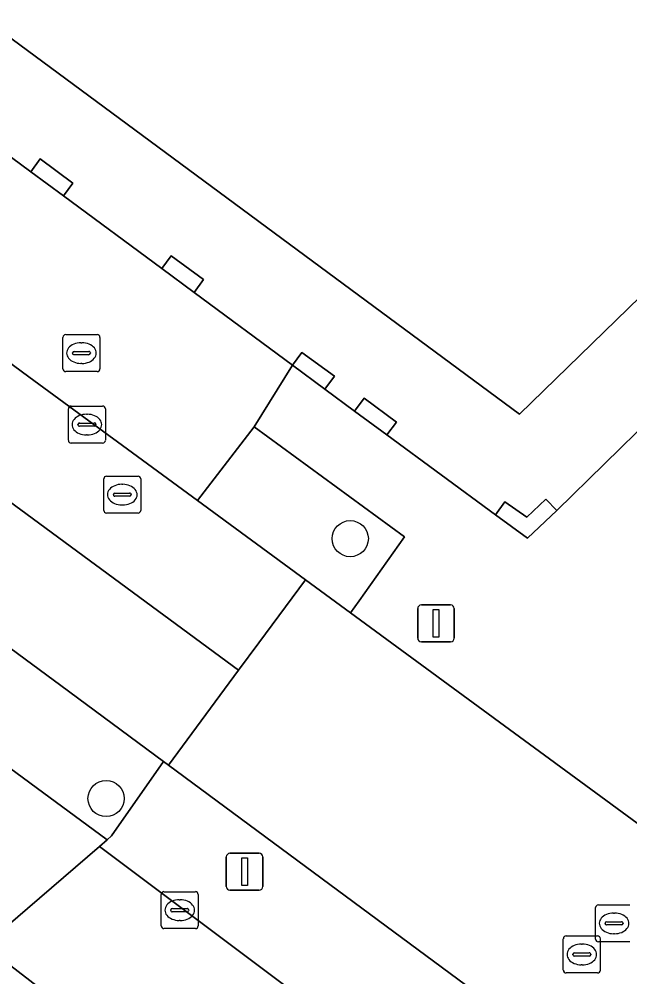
# Model space of a CAD drawing. Extents: x 161087 to 161926, y 382572 to 383873.
# Drawn here: x 161420.83 to 161437.36, y 383501.82 to 383527.74 of the extents above; entities that cross this region are included whole.
import ezdxf

# ---------------------------------------------------------------- set-up
doc = ezdxf.new("R2010")
doc.units = 0
for name, color, linetype in [('IMGEO_Berm_open', 7, 'Continuous'), ('IMGEO_Boom', 7, 'Continuous'), ('IMGEO_Fietspad_gesloten', 7, 'Continuous'), ('IMGEO_Groenvoorziening', 7, 'Continuous'), ('IMGEO_Kolk', 7, 'Continuous'), ('IMGEO_OVBaan_gesloten', 7, 'Continuous'), ('IMGEO_Pand', 7, 'Continuous'), ('IMGEO_Pand_overbouw', 7, 'Continuous'), ('IMGEO_Rijbaan_lokaal_gesloten', 7, 'Continuous'), ('IMGEO_Rijbaan_lokaal_open', 7, 'Continuous'), ('IMGEO_Rioolput', 7, 'Continuous'), ('IMGEO_Verkeersregelinstallatiepaal', 7, 'Continuous'), ('IMGEO_Voetpad_gesloten', 7, 'Continuous'), ('IMGEO_Voetpad_open', 7, 'Continuous')]:
    doc.layers.add(name, color=color, linetype=linetype)

msp = doc.modelspace()

# ---------------------------------------------------------------- linework, layer by layer
at = {"layer": 'IMGEO_Berm_open'}
msp.add_lwpolyline([(161424.877, 383507.551), (161424.734, 383507.656), (161423.332, 383505.638), (161423.21, 383505.528), (161423.006, 383505.35), (161435.624, 383495.89), (161435.816, 383496.094), (161437.931, 383497.892)], close=True, dxfattribs=at)
at = {"layer": 'IMGEO_Boom'}
for centre in [(161429.792, 383513.682), (161423.183, 383506.649)]:
    msp.add_circle(centre, 0.489, dxfattribs=at)
at = {"layer": 'IMGEO_Fietspad_gesloten'}
msp.add_lwpolyline([(161351.783, 383552.513), (161353.394, 383551.332), (161357.975, 383547.977), (161361.525, 383545.377), (161361.552, 383545.357), (161370.397, 383538.844), (161376.98, 383533.997), (161385.44, 383527.768), (161389.846, 383524.524), (161390.737, 383523.876), (161397.212, 383519.166), (161405.313, 383513.273), (161410.994, 383509.141), (161416.2, 383505.354), (161419.886, 383502.673), (161420.068, 383502.829), (161421.053, 383503.674), (161423.006, 383505.35), (161423.21, 383505.528), (161396.168, 383525.461), (161395.411, 383526.019), (161384.036, 383534.394), (161364.353, 383548.887)], dxfattribs=at)
msp.add_lwpolyline([(161423.006, 383505.35), (161421.053, 383503.674), (161420.068, 383502.829), (161419.886, 383502.673), (161432.604, 383492.854), (161432.791, 383493.032), (161433.945, 383494.197), (161435.624, 383495.89)], close=True, dxfattribs=at)
at = {"layer": 'IMGEO_Groenvoorziening'}
for points in [[(161401.46, 383524.809), (161397.72, 383527.565), (161397.427, 383527.168), (161396.168, 383525.461), (161423.21, 383505.528), (161423.332, 383505.638), (161424.734, 383507.656), (161421.957, 383509.705), (161418.264, 383512.429), (161417.423, 383513.049), (161414.376, 383515.294)], [(161425.657, 383514.716), (161428.578, 383512.572), (161429.802, 383511.673), (161430.033, 383512), (161431.257, 383513.732), (161427.187, 383516.711)]]:
    msp.add_lwpolyline(points, close=True, dxfattribs=at)
at = {"layer": 'IMGEO_Kolk'}
for p, q in [((161422.164, 383516.343), (161422.164, 383517.195)), ((161422.239, 383517.269), (161423.091, 383517.269)), ((161423.165, 383517.195), (161423.165, 383516.343)), ((161422.652, 383517.049), (161422.677, 383517.049)), ((161422.423, 383516.763), (161422.423, 383516.775)), ((161422.861, 383516.726), (161422.463, 383516.726)), ((161422.466, 383516.812), (161422.864, 383516.812)), ((161422.907, 383516.775), (161422.907, 383516.763)), ((161422.675, 383516.489), (161422.65, 383516.489)), ((161423.091, 383516.269), (161422.239, 383516.269)), ((161424.676, 383503.203), (161424.676, 383504.055)), ((161424.751, 383504.129), (161425.603, 383504.129)), ((161425.164, 383503.909), (161425.189, 383503.909)), ((161425.677, 383504.055), (161425.677, 383503.203)), ((161424.935, 383503.623), (161424.935, 383503.635)), ((161424.978, 383503.672), (161425.376, 383503.672)), ((161425.419, 383503.635), (161425.419, 383503.623)), ((161425.373, 383503.586), (161424.975, 383503.586)), ((161425.603, 383503.129), (161424.751, 383503.129)), ((161425.187, 383503.349), (161425.162, 383503.349))]:
    msp.add_line(p, q, dxfattribs=at)
for points in [[(161422.164, 383516.343), (161422.164, 383517.195)], [(161422.239, 383517.269), (161423.091, 383517.269)], [(161423.165, 383517.195), (161423.165, 383516.343)], [(161423.091, 383516.269), (161422.239, 383516.269)], [(161424.676, 383503.203), (161424.676, 383504.055)], [(161424.751, 383504.129), (161425.603, 383504.129)], [(161425.677, 383504.055), (161425.677, 383503.203)], [(161425.603, 383503.129), (161424.751, 383503.129)]]:
    msp.add_lwpolyline(points, dxfattribs=at)
for centre, radius, start, end in [((161422.241, 383517.193), 0.0765, 91.552, 178.448), ((161422.241, 383517.193), 0.0765, 91.552, 178.448), ((161423.089, 383517.193), 0.0765, 1.552, 88.448), ((161423.089, 383517.193), 0.0765, 1.552, 88.448), ((161422.463, 383516.772), 0.0403, 85.8775, 175.7526), ((161422.46, 383516.762), 0.0366, 178.938, 274.7102), ((161422.864, 383516.769), 0.043, 264.8664, 352.4533), ((161422.868, 383516.774), 0.0386, 1.7309, 96.639), ((161422.241, 383516.345), 0.0765, 181.552, 268.448), ((161422.241, 383516.345), 0.0765, 181.552, 268.448), ((161423.089, 383516.345), 0.0765, 271.552, 358.448), ((161423.089, 383516.345), 0.0765, 271.552, 358.448), ((161424.753, 383504.053), 0.0765, 91.552, 178.448), ((161424.753, 383504.053), 0.0765, 91.552, 178.448), ((161425.601, 383504.053), 0.0765, 1.552, 88.448), ((161425.601, 383504.053), 0.0765, 1.552, 88.448), ((161424.975, 383503.632), 0.0403, 85.8775, 175.7526), ((161424.972, 383503.622), 0.0366, 178.938, 274.7102), ((161425.376, 383503.629), 0.043, 264.8664, 352.4533), ((161425.38, 383503.634), 0.0386, 1.7309, 96.639), ((161424.753, 383503.205), 0.0765, 181.552, 268.448), ((161424.753, 383503.205), 0.0765, 181.552, 268.448), ((161425.601, 383503.205), 0.0765, 271.552, 358.448), ((161425.601, 383503.205), 0.0765, 271.552, 358.448)]:
    msp.add_arc(centre, radius, start, end, dxfattribs=at)
for centre, major_axis, ratio, start_param, end_param in [((161422.651, 383516.769), (-0.387, 0.002), 0.722429, 4.712389, 7.853982), ((161422.676, 383516.769), (-0.39, 0.002), 0.717154, 1.570796, 4.712389), ((161425.163, 383503.629), (-0.387, 0.002), 0.722429, 4.712389, 7.853982), ((161425.188, 383503.629), (-0.39, 0.002), 0.717154, 1.570796, 4.712389)]:
    msp.add_ellipse(centre, major_axis=major_axis, ratio=ratio, start_param=start_param, end_param=end_param, dxfattribs=at)
at = {"layer": 'IMGEO_OVBaan_gesloten'}
msp.add_lwpolyline([(161356.503, 383558.012), (161357.636, 383557.181), (161361.784, 383554.138), (161373.37, 383545.571), (161385.533, 383536.576), (161385.611, 383536.518), (161396.911, 383528.161), (161397.72, 383527.565), (161401.46, 383524.809), (161414.376, 383515.294), (161417.423, 383513.049), (161418.264, 383512.429), (161421.957, 383509.705), (161424.734, 383507.656), (161424.877, 383507.551), (161426.771, 383510.12), (161387.371, 383539.14)], dxfattribs=at)
at = {"layer": 'IMGEO_Pand'}
msp.add_lwpolyline([(161369.549, 383564.748), (161377.881, 383558.576), (161377.991, 383558.729), (161434.369, 383517.049), (161438.297, 383520.868), (161440.058, 383518.981), (161445.951, 383524.65), (161450.34, 383528.873), (161449.439, 383533.625), (161449.017, 383533.546), (161449.121, 383532.997), (161448.179, 383532.82), (161445.701, 383546.016), (161446.634, 383546.192), (161446.774, 383545.457), (161447.196, 383545.536), (161446.995, 383546.587), (161446.886, 383546.567), (161435.819, 383544.494), (161430.01, 383549.491), (161424.727, 383554.036), (161419.193, 383558.798), (161413.762, 383563.47), (161409.624, 383567.03)], dxfattribs=at)
for points in [[(161421.143, 383523.613), (161422.027, 383522.96), (161422.283, 383523.306), (161421.399, 383523.959)], [(161425.566, 383520.345), (161425.822, 383520.691), (161424.946, 383521.338), (161424.69, 383520.992)], [(161428.228, 383518.378), (161429.105, 383517.73), (161429.361, 383518.076), (161428.484, 383518.724)], [(161430.786, 383516.488), (161431.042, 383516.834), (161430.165, 383517.481), (161429.909, 383517.135)], [(161435.378, 383514.442), (161435.083, 383514.755), (161434.567, 383514.268), (161433.978, 383514.675), (161433.723, 383514.328), (161434.585, 383513.694)]]:
    msp.add_lwpolyline(points, close=True, dxfattribs=at)
at = {"layer": 'IMGEO_Pand_overbouw'}
for points in [[(161438.297, 383520.868), (161434.369, 383517.049), (161377.991, 383558.729)], [(161418.489, 383525.574), (161421.143, 383523.613), (161421.399, 383523.959), (161422.283, 383523.306), (161422.027, 383522.96), (161424.69, 383520.992), (161424.946, 383521.338), (161425.822, 383520.691), (161425.566, 383520.345), (161428.228, 383518.378), (161428.484, 383518.724), (161429.361, 383518.076), (161429.105, 383517.73), (161429.909, 383517.135), (161430.165, 383517.481), (161431.042, 383516.834), (161430.786, 383516.488), (161433.723, 383514.328), (161433.978, 383514.675), (161434.567, 383514.268), (161435.083, 383514.755), (161435.378, 383514.442), (161437.966, 383516.971)]]:
    msp.add_lwpolyline(points, dxfattribs=at)
at = {"layer": 'IMGEO_Rijbaan_lokaal_gesloten'}
msp.add_lwpolyline([(161351.148, 383567.363), (161353.185, 383565), (161356.474, 383562.003), (161375.276, 383548.121), (161387.371, 383539.14), (161426.771, 383510.12), (161427.321, 383510.866), (161428.578, 383512.572), (161425.657, 383514.716), (161421.096, 383518.064), (161418.069, 383520.287), (161416.954, 383521.105), (161405.182, 383529.797), (161401.235, 383532.711), (161397.967, 383535.123), (161390.572, 383540.579), (161381.393, 383547.352)], dxfattribs=at)
at = {"layer": 'IMGEO_Rijbaan_lokaal_open'}
msp.add_lwpolyline([(161429.802, 383511.673), (161428.578, 383512.572), (161427.321, 383510.866), (161426.771, 383510.12), (161424.877, 383507.551), (161437.931, 383497.892), (161440.225, 383500.221), (161440.884, 383500.89), (161442.402, 383502.431)], close=True, dxfattribs=at)
at = {"layer": 'IMGEO_Rioolput'}
for p, q in [((161422.091, 383519.204), (161422.943, 383519.204)), ((161422.016, 383518.278), (161422.016, 383519.13)), ((161422.504, 383518.984), (161422.529, 383518.984)), ((161423.017, 383519.13), (161423.017, 383518.278)), ((161422.275, 383518.698), (161422.275, 383518.71)), ((161422.713, 383518.661), (161422.315, 383518.661)), ((161422.318, 383518.747), (161422.716, 383518.747)), ((161422.759, 383518.71), (161422.759, 383518.698)), ((161422.527, 383518.424), (161422.502, 383518.424)), ((161422.943, 383518.204), (161422.091, 383518.204)), ((161423.122, 383514.447), (161423.122, 383515.299)), ((161423.197, 383515.373), (161424.049, 383515.373)), ((161424.123, 383515.299), (161424.123, 383514.447)), ((161423.61, 383515.153), (161423.635, 383515.153)), ((161423.381, 383514.867), (161423.381, 383514.879)), ((161423.819, 383514.83), (161423.421, 383514.83)), ((161423.424, 383514.916), (161423.822, 383514.916)), ((161423.865, 383514.879), (161423.865, 383514.867)), ((161423.633, 383514.593), (161423.608, 383514.593)), ((161424.049, 383514.373), (161423.197, 383514.373)), ((161436.431, 383502.845), (161436.431, 383503.697)), ((161436.506, 383503.771), (161437.358, 383503.771)), ((161436.919, 383503.551), (161436.944, 383503.551)), ((161436.69, 383503.265), (161436.69, 383503.277)), ((161437.128, 383503.228), (161436.73, 383503.228)), ((161436.733, 383503.314), (161437.131, 383503.314)), ((161437.174, 383503.277), (161437.174, 383503.265)), ((161435.558, 383502.004), (161435.558, 383502.856)), ((161435.633, 383502.93), (161436.485, 383502.93)), ((161436.559, 383502.856), (161436.559, 383502.004)), ((161436.942, 383502.991), (161436.917, 383502.991)), ((161436.046, 383502.71), (161436.071, 383502.71)), ((161437.358, 383502.771), (161436.506, 383502.771)), ((161435.817, 383502.424), (161435.817, 383502.436)), ((161436.255, 383502.387), (161435.857, 383502.387)), ((161435.86, 383502.473), (161436.258, 383502.473)), ((161436.301, 383502.436), (161436.301, 383502.424)), ((161436.069, 383502.15), (161436.044, 383502.15)), ((161436.485, 383501.93), (161435.633, 383501.93))]:
    msp.add_line(p, q, dxfattribs=at)
for points in [[(161422.091, 383519.204), (161422.943, 383519.204)], [(161422.016, 383518.278), (161422.016, 383519.13)], [(161423.017, 383519.13), (161423.017, 383518.278)], [(161422.943, 383518.204), (161422.091, 383518.204)], [(161423.122, 383514.447), (161423.122, 383515.299)], [(161423.197, 383515.373), (161424.049, 383515.373)], [(161424.123, 383515.299), (161424.123, 383514.447)], [(161424.049, 383514.373), (161423.197, 383514.373)], [(161436.431, 383502.845), (161436.431, 383503.697)], [(161436.506, 383503.771), (161437.358, 383503.771)], [(161435.558, 383502.004), (161435.558, 383502.856)], [(161435.633, 383502.93), (161436.485, 383502.93)], [(161436.559, 383502.856), (161436.559, 383502.004)], [(161437.358, 383502.771), (161436.506, 383502.771)], [(161436.485, 383501.93), (161435.633, 383501.93)]]:
    msp.add_lwpolyline(points, dxfattribs=at)
for centre, radius, start, end in [((161422.093, 383519.128), 0.0765, 91.552, 178.448), ((161422.093, 383519.128), 0.0765, 91.552, 178.448), ((161422.941, 383519.128), 0.0765, 1.552, 88.448), ((161422.941, 383519.128), 0.0765, 1.552, 88.448), ((161422.315, 383518.707), 0.0403, 85.8775, 175.7526), ((161422.312, 383518.697), 0.0366, 178.938, 274.7102), ((161422.716, 383518.704), 0.043, 264.8664, 352.4533), ((161422.72, 383518.709), 0.0386, 1.7309, 96.639), ((161422.093, 383518.28), 0.0765, 181.552, 268.448), ((161422.093, 383518.28), 0.0765, 181.552, 268.448), ((161422.941, 383518.28), 0.0765, 271.552, 358.448), ((161422.941, 383518.28), 0.0765, 271.552, 358.448), ((161423.199, 383515.297), 0.0765, 91.552, 178.448), ((161423.199, 383515.297), 0.0765, 91.552, 178.448), ((161424.047, 383515.297), 0.0765, 1.552, 88.448), ((161424.047, 383515.297), 0.0765, 1.552, 88.448), ((161423.421, 383514.876), 0.0403, 85.8775, 175.7526), ((161423.418, 383514.866), 0.0366, 178.938, 274.7102), ((161423.822, 383514.873), 0.043, 264.8664, 352.4533), ((161423.826, 383514.878), 0.0386, 1.7309, 96.639), ((161423.199, 383514.449), 0.0765, 181.552, 268.448), ((161423.199, 383514.449), 0.0765, 181.552, 268.448), ((161424.047, 383514.449), 0.0765, 271.552, 358.448), ((161424.047, 383514.449), 0.0765, 271.552, 358.448), ((161436.508, 383503.695), 0.0765, 91.552, 178.448), ((161436.508, 383503.695), 0.0765, 91.552, 178.448), ((161436.73, 383503.274), 0.0403, 85.8775, 175.7526), ((161436.727, 383503.264), 0.0366, 178.938, 274.7102), ((161437.131, 383503.271), 0.043, 264.8664, 352.4533), ((161437.135, 383503.276), 0.0386, 1.7309, 96.639), ((161435.635, 383502.854), 0.0765, 91.552, 178.448), ((161435.635, 383502.854), 0.0765, 91.552, 178.448), ((161436.508, 383502.847), 0.0765, 181.552, 268.448), ((161436.508, 383502.847), 0.0765, 181.552, 268.448), ((161436.483, 383502.854), 0.0765, 1.552, 88.448), ((161436.483, 383502.854), 0.0765, 1.552, 88.448), ((161435.857, 383502.433), 0.0403, 85.8775, 175.7526), ((161435.854, 383502.423), 0.0366, 178.938, 274.7102), ((161436.258, 383502.43), 0.043, 264.8664, 352.4533), ((161436.262, 383502.435), 0.0386, 1.7309, 96.639), ((161435.635, 383502.006), 0.0765, 181.552, 268.448), ((161435.635, 383502.006), 0.0765, 181.552, 268.448), ((161436.483, 383502.006), 0.0765, 271.552, 358.448), ((161436.483, 383502.006), 0.0765, 271.552, 358.448)]:
    msp.add_arc(centre, radius, start, end, dxfattribs=at)
for centre, major_axis, ratio, start_param, end_param in [((161422.503, 383518.704), (-0.387, 0.002), 0.722429, 4.712389, 7.853982), ((161422.528, 383518.704), (-0.39, 0.002), 0.717154, 1.570796, 4.712389), ((161423.609, 383514.873), (-0.387, 0.002), 0.722429, 4.712389, 7.853982), ((161423.634, 383514.873), (-0.39, 0.002), 0.717154, 1.570796, 4.712389), ((161436.918, 383503.271), (-0.387, 0.002), 0.722429, 4.712389, 7.853982), ((161436.943, 383503.271), (-0.39, 0.002), 0.717154, 1.570796, 4.712389), ((161436.045, 383502.43), (-0.387, 0.002), 0.722429, 4.712389, 7.853982), ((161436.07, 383502.43), (-0.39, 0.002), 0.717154, 1.570796, 4.712389)]:
    msp.add_ellipse(centre, major_axis=major_axis, ratio=ratio, start_param=start_param, end_param=end_param, dxfattribs=at)
at = {"layer": 'IMGEO_Verkeersregelinstallatiepaal'}
for p, q in [((161431.617, 383510.989), (161431.617, 383511.789)), ((161431.617, 383511.789), (161431.617, 383510.989)), ((161431.717, 383511.889), (161432.507, 383511.889)), ((161432.507, 383511.889), (161431.717, 383511.889)), ((161432.607, 383511.789), (161432.607, 383510.989)), ((161432.607, 383510.989), (161432.607, 383511.789)), ((161432.507, 383510.889), (161431.717, 383510.889)), ((161431.717, 383510.889), (161432.507, 383510.889)), ((161426.437, 383504.268), (161426.437, 383505.068)), ((161426.437, 383505.068), (161426.437, 383504.268)), ((161426.537, 383505.168), (161427.327, 383505.168)), ((161427.327, 383505.168), (161426.537, 383505.168)), ((161427.427, 383505.068), (161427.427, 383504.268)), ((161427.427, 383504.268), (161427.427, 383505.068)), ((161427.327, 383504.168), (161426.537, 383504.168)), ((161426.537, 383504.168), (161427.327, 383504.168))]:
    msp.add_line(p, q, dxfattribs=at)
for points in [[(161432.037, 383511.764), (161432.187, 383511.764), (161432.187, 383511.014), (161432.037, 383511.014), (161432.037, 383511.764)], [(161426.857, 383505.043), (161427.007, 383505.043), (161427.007, 383504.293), (161426.857, 383504.293), (161426.857, 383505.043)]]:
    msp.add_lwpolyline(points, dxfattribs=at)
for centre, start, end in [((161431.717, 383511.789), 90, 180), ((161431.717, 383511.789), 90, 180), ((161432.507, 383511.789), 0, 90), ((161432.507, 383511.789), 360, 90), ((161431.717, 383510.989), 180, 270), ((161431.717, 383510.989), 180, 270), ((161432.507, 383510.989), 270, 0), ((161432.507, 383510.989), 270, 0), ((161426.537, 383505.068), 90, 180), ((161426.537, 383505.068), 90, 180), ((161427.327, 383505.068), 0, 90), ((161427.327, 383505.068), 360, 90), ((161426.537, 383504.268), 180, 270), ((161426.537, 383504.268), 180, 270), ((161427.327, 383504.268), 270, 0), ((161427.327, 383504.268), 270, 0)]:
    msp.add_arc(centre, 0.1, start, end, dxfattribs=at)
at = {"layer": 'IMGEO_Voetpad_gesloten'}
for points in [[(161438.297, 383520.868), (161434.369, 383517.049), (161377.991, 383558.729)], [(161418.489, 383525.574), (161421.143, 383523.613), (161421.399, 383523.959), (161422.283, 383523.306), (161422.027, 383522.96), (161424.69, 383520.992), (161424.946, 383521.338), (161425.822, 383520.691), (161425.566, 383520.345), (161428.228, 383518.378), (161428.484, 383518.724), (161429.361, 383518.076), (161429.105, 383517.73), (161429.909, 383517.135), (161430.165, 383517.481), (161431.042, 383516.834), (161430.786, 383516.488), (161433.723, 383514.328), (161433.978, 383514.675), (161434.567, 383514.268), (161435.083, 383514.755), (161435.378, 383514.442), (161437.966, 383516.971)]]:
    msp.add_lwpolyline(points, dxfattribs=at)
at = {"layer": 'IMGEO_Voetpad_open'}
for points in [[(161365.058, 383565.989), (161366.547, 383562.224), (161369.038, 383559.655), (161371.215, 383558.054), (161369.68, 383555.995), (161376.296, 383551.113), (161377.831, 383553.187), (161391.528, 383543.091), (161392.124, 383542.653), (161390.572, 383540.579), (161397.967, 383535.123), (161401.235, 383532.711), (161405.182, 383529.797), (161416.954, 383521.105), (161418.069, 383520.287), (161421.096, 383518.064), (161425.657, 383514.716), (161427.187, 383516.711), (161428.228, 383518.378), (161425.566, 383520.345)], [(161425.566, 383520.345), (161424.69, 383520.992), (161422.027, 383522.96), (161421.143, 383523.613), (161418.489, 383525.574), (161417.612, 383526.222), (161414.95, 383528.189), (161414.073, 383528.837), (161411.403, 383530.81), (161410.535, 383531.452), (161407.801, 383533.473), (161406.924, 383534.12), (161404.326, 383536.04)], [(161456.146, 383514.653), (161445.951, 383524.65), (161440.058, 383518.981), (161438.773, 383517.739), (161437.966, 383516.971), (161435.378, 383514.442), (161434.585, 383513.694), (161433.723, 383514.328), (161430.786, 383516.488), (161429.909, 383517.135), (161429.105, 383517.73), (161428.228, 383518.378), (161427.187, 383516.711), (161431.257, 383513.732), (161430.033, 383512), (161429.802, 383511.673), (161442.402, 383502.431), (161443.362, 383501.719), (161444.906, 383503.831), (161455.679, 383495.885)], [(161432.604, 383492.854), (161419.886, 383502.673), (161415.615, 383498.941)]]:
    msp.add_lwpolyline(points, dxfattribs=at)

doc.saveas('drawing.dxf')
